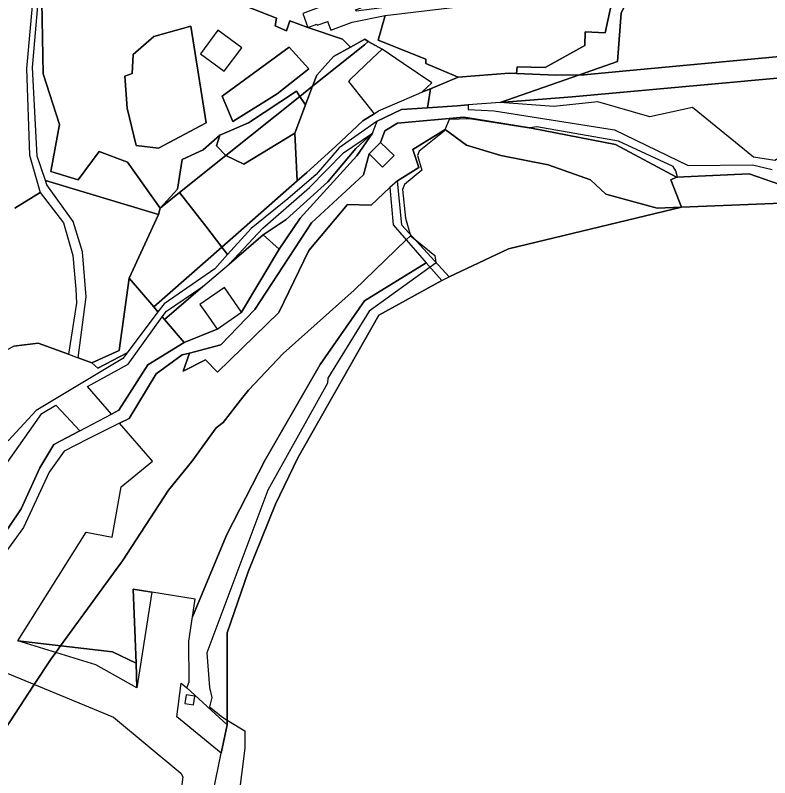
# Model space of a CAD drawing. Extents: x -477304 to -465429, y -1159113 to -1149210.
# Drawn here: x -473107 to -472848.5, y -1152249.3 to -1151988 of the extents above; entities that cross this region are included whole.
import ezdxf

# ---------------------------------------------------------------- set-up
doc = ezdxf.new("R2010")
doc.units = 0
for name, color, linetype in [('BPEJ_s', 7, 'Continuous'), ('orna_s', 7, 'Continuous'), ('PUPFL_s', 7, 'Continuous'), ('trav_porost_s', 7, 'Continuous'), ('voda_s', 7, 'Continuous'), ('zahrada_s', 7, 'Continuous')]:
    doc.layers.add(name, color=color, linetype=linetype)

msp = doc.modelspace()

# ---------------------------------------------------------------- linework, layer by layer
at = {"layer": 'BPEJ_s'}
for points in [[(-472844.43, -1152052.44), (-472878.73, -1152053.84), (-472882.33, -1152044.4), (-472880.45, -1152043.54), (-472880.02, -1152043.52), (-472880.66, -1152041.37), (-472881.51, -1152039.88), (-472900.24, -1152031.16), (-472928.32, -1152026.26), (-472930.51, -1152026.63), (-472930.87, -1152026.69), (-472951.3, -1152023.5), (-472958.32, -1152023.71), (-472959.84, -1152027.32), (-472959.94, -1152027.54), (-472960.03, -1152027.75), (-472968.54, -1152034.56), (-472969.18, -1152036.05), (-472967.69, -1152041.16), (-472973.64, -1152046.05), (-472974.28, -1152047.75), (-472973.22, -1152057.54), (-472971.67, -1152063.12), (-472971.54, -1152063.59), (-472970.36, -1152064.54), (-472969.93, -1152064.89), (-472963.22, -1152070.31), (-472962.82, -1152072.73), (-472962.8, -1152072.8), (-472962.79, -1152072.86), (-472964.84, -1152074.34), (-472985.77, -1152089.46), (-472999.82, -1152112.44), (-473000.03, -1152114.14), (-473020.46, -1152150.74), (-473041.31, -1152206.49), (-473040.46, -1152218.4), (-473039.61, -1152221.81), (-473040.46, -1152225), (-473035.99, -1152228.62), (-473034.41, -1152229.58), (-473028.33, -1152233.3), (-473028.33, -1152239.25), (-473031.73, -1152266.28)], [(-472844.43, -1152052.44), (-472878.73, -1152053.84), (-472882.33, -1152044.4), (-472880.45, -1152043.54), (-472880.02, -1152043.52), (-472880.66, -1152041.37), (-472881.51, -1152039.88), (-472900.24, -1152031.16), (-472928.32, -1152026.26), (-472930.51, -1152026.63), (-472930.87, -1152026.69), (-472951.3, -1152023.5), (-472958.32, -1152023.71), (-472959.84, -1152027.32), (-472959.94, -1152027.54), (-472960.03, -1152027.75), (-472968.54, -1152034.56), (-472969.18, -1152036.05), (-472967.69, -1152041.16), (-472973.64, -1152046.05), (-472974.28, -1152047.75), (-472973.22, -1152057.54), (-472971.67, -1152063.12), (-472971.54, -1152063.59)], [(-473115.57, -1152240.32), (-473100.46, -1152217.35), (-473094.72, -1152208.61), (-473093.09, -1152206.38), (-473091.43, -1152204.1), (-473070.25, -1152174.99), (-473054.5, -1152150.74), (-473046.42, -1152140.95), (-473038.12, -1152129.46), (-473035.78, -1152127.54), (-473028.95, -1152118.89), (-473027.05, -1152116.48), (-473015.14, -1152103.93), (-472990.88, -1152082.22), (-472973, -1152064.99), (-472971.54, -1152063.59), (-472970.36, -1152064.54), (-472969.93, -1152064.89), (-472963.22, -1152070.31), (-472962.82, -1152072.73), (-472962.8, -1152072.8), (-472962.79, -1152072.86), (-472964.84, -1152074.34), (-472985.77, -1152089.46), (-472999.82, -1152112.44), (-473000.03, -1152114.14), (-473020.46, -1152150.74), (-473041.31, -1152206.49), (-473040.46, -1152218.4), (-473039.61, -1152221.81), (-473040.46, -1152225), (-473035.99, -1152228.62), (-473034.41, -1152229.58), (-473028.33, -1152233.3), (-473028.33, -1152239.25), (-473031.73, -1152266.28)], [(-472971.54, -1152063.59), (-472973, -1152064.99), (-472990.88, -1152082.22), (-473015.14, -1152103.93), (-473027.05, -1152116.48), (-473028.95, -1152118.89), (-473035.78, -1152127.54), (-473038.12, -1152129.46), (-473046.42, -1152140.95), (-473054.5, -1152150.74), (-473070.25, -1152174.99), (-473091.43, -1152204.1), (-473093.09, -1152206.38), (-473094.72, -1152208.61), (-473100.46, -1152217.35), (-473115.57, -1152240.32)]]:
    msp.add_lwpolyline(points, dxfattribs=at)
at = {"layer": 'orna_s'}
for points in [[(-473005.14, -1152012.38), (-472987.31, -1151998.14), (-472986.01, -1151997), (-472981.27, -1151999.66), (-472984.63, -1152002.87), (-472992.19, -1152010.09), (-472992.83, -1152010.7), (-472987, -1152018.01), (-472984, -1152021.77), (-472987.93, -1152024.24), (-472997.3, -1152033.03), (-473007.1, -1152041.88), (-473010.35, -1152044.74), (-473011.23, -1152028.43), (-473007.54, -1152018.7)], [(-472976.97, -1152018.42), (-472969.47, -1152015.15), (-472967.68, -1152014.41), (-472964.7, -1152013.19), (-472965.74, -1152019.72), (-472974.59, -1152020.32), (-472982.95, -1152024.3), (-472996, -1152033.44), (-473003.82, -1152042.58), (-473013.61, -1152050.98), (-473026.1, -1152061.14), (-473034.2, -1152070.07), (-473036.18, -1152067.47), (-473010.35, -1152044.74), (-473007.1, -1152041.88), (-472997.3, -1152033.03), (-472987.93, -1152024.24), (-472984, -1152021.77), (-472982.49, -1152020.82)], [(-473007.54, -1152018.7), (-473009.45, -1152015.82), (-473005.14, -1152012.38)], [(-473011.23, -1152028.43), (-473028.65, -1152039.07), (-473034.78, -1152036.07), (-473009.45, -1152015.82), (-473007.54, -1152018.7)], [(-473010.35, -1152044.74), (-473036.18, -1152067.47), (-473041.67, -1152060.36), (-473050.64, -1152048.74), (-473034.78, -1152036.07), (-473028.65, -1152039.07), (-473011.23, -1152028.43)], [(-473067.91, -1152078.09), (-473057.88, -1152056.33), (-473057.3, -1152054.09), (-473056.59, -1152053.52), (-473050.64, -1152048.74), (-473041.67, -1152060.36), (-473036.18, -1152067.47), (-473059.52, -1152088.01)], [(-473059.52, -1152088.01), (-473036.18, -1152067.47), (-473034.2, -1152070.07), (-473038.61, -1152074.94), (-473055.98, -1152086.91), (-473058.07, -1152089.69)]]:
    msp.add_lwpolyline(points, close=True, dxfattribs=at)
at = {"layer": 'PUPFL_s'}
for points in [[(-472968.71, -1152040.24), (-472975.95, -1152044.79), (-472978.58, -1152047.03), (-472985.02, -1152053.11), (-472993.16, -1152052.89), (-473006.4, -1152068.61), (-473016.62, -1152089.91), (-473037.64, -1152110.3), (-473041.8, -1152106.14), (-473049.41, -1152110.04), (-473047.3, -1152103.79), (-473036.49, -1152101.02), (-473024.92, -1152088.84), (-473005.42, -1152059.17), (-472987.71, -1152042.76), (-472985.7, -1152035.57), (-472981.11, -1152040.08), (-472977.19, -1152036.09), (-472981.78, -1152031.58), (-472980.3, -1152027.61), (-472976.06, -1152025.05), (-472953.27, -1152022.91), (-472930.12, -1152026.69), (-472901.33, -1152032.35), (-472880.45, -1152043.54), (-472882.33, -1152044.4), (-472878.73, -1152053.84), (-472887.05, -1152054.09), (-472904.63, -1152049.31), (-472909.91, -1152044.41), (-472924.4, -1152039.32), (-472940.59, -1152036.05), (-472952.36, -1152032.5), (-472959.64, -1152027.19), (-472970.78, -1152034.08)], [(-472909.91, -1152044.41), (-472904.63, -1152049.31), (-472887.05, -1152054.09), (-472878.73, -1152053.84), (-472937.94, -1152068.1), (-472958.26, -1152077.68), (-472974.57, -1152059.97), (-472975.95, -1152044.79), (-472968.71, -1152040.24), (-472970.78, -1152034.08), (-472959.64, -1152027.19), (-472952.36, -1152032.5), (-472940.59, -1152036.05), (-472924.4, -1152039.32)], [(-473034.37, -1152199.73), (-473034.41, -1152231.26), (-473048.19, -1152218.51), (-473047.37, -1152216.42), (-473047.54, -1152202.49), (-473046.24, -1152194.19), (-473034.5, -1152165.93), (-473021.49, -1152140.6), (-473002.54, -1152107.76), (-472987.28, -1152085.88), (-472966.13, -1152072.86), (-472960.86, -1152078.9), (-472982.44, -1152090.82), (-473010.18, -1152139.7), (-473017.8, -1152155.53), (-473027.19, -1152178.76)]]:
    msp.add_lwpolyline(points, close=True, dxfattribs=at)
msp.add_lwpolyline([(-473040.88, -1152262.57), (-473036.41, -1152240.93), (-473034.41, -1152231.26), (-473034.37, -1152199.73), (-473027.19, -1152178.76), (-473017.8, -1152155.53), (-473010.18, -1152139.7), (-472982.44, -1152090.82), (-472960.86, -1152078.9), (-472958.26, -1152077.68), (-472937.94, -1152068.1), (-472878.73, -1152053.84), (-472844.43, -1152052.44), (-472832.17, -1152063.06), (-472790.4, -1152088.88), (-472794.24, -1152107.97), (-472797.55, -1152136.03), (-472789.15, -1152183.09), (-472749.9, -1152257.76)], dxfattribs=at)
at = {"layer": 'trav_porost_s'}
for points in [[(-472716.7, -1151990.2), (-472901.27, -1152007.43), (-472912.03, -1152008.42), (-472913.65, -1152008.44), (-472900.59, -1152003.9), (-472899.36, -1151987.26), (-472875.12, -1151935.17), (-472866.14, -1151888.87), (-472849.31, -1151826.77), (-472841.3, -1151826.14)], [(-473115.83, -1151835.95), (-473104.63, -1151849.9), (-473097.33, -1151865.29), (-473093.51, -1151885.91), (-473091.96, -1151900.87), (-473093.47, -1151917.74), (-473092.41, -1151933.85), (-473100.39, -1151975.73), (-473103.08, -1152006.22), (-473102.06, -1152036.02), (-473098.48, -1152048.76), (-473107.15, -1152054.12)], [(-473027.95, -1151984.96), (-473017.41, -1151989.03), (-473017.97, -1151991.61), (-473014.05, -1151993.4), (-473012.86, -1151989.96), (-473006.75, -1151992.23), (-472994.88, -1151996.19), (-472992.16, -1151998.92), (-472997.99, -1152002.19), (-473003.67, -1152008.52), (-473005.14, -1152012.38), (-473009.45, -1152015.82), (-473010.65, -1152014.01), (-473027.09, -1152024.84), (-473036.87, -1152029.15), (-473042.62, -1152034.18), (-473049.73, -1152037.5), (-473051.36, -1152047.62), (-473057.3, -1152054.09), (-473068.51, -1152038.39), (-473078.19, -1152034.75), (-473085.46, -1152044.39), (-473094.78, -1152041.59), (-473091.76, -1152025.44), (-473097.37, -1152008.05), (-473097.92, -1151983.37)], [(-472796.94, -1152005.09), (-472916.16, -1152016), (-472940.79, -1152017.89), (-472913.65, -1152008.44), (-472912.03, -1152008.42), (-472901.27, -1152007.43), (-472716.7, -1151990.2)], [(-473107.15, -1152054.12), (-473098.48, -1152048.76), (-473090.49, -1152059.17), (-473087.27, -1152070.32), (-473086.24, -1152081.86), (-473086.01, -1152086.73), (-473088.71, -1152104.22), (-473099.14, -1152100.37), (-473107.47, -1152101.38)]]:
    msp.add_lwpolyline(points, dxfattribs=at)
for points in [[(-472901.57, -1151978.66), (-472900.79, -1151975.6), (-472893.61, -1151958.55), (-472895.86, -1151946.78), (-472884.03, -1151935.63), (-472874.96, -1151912.36), (-472866.14, -1151888.87), (-472875.12, -1151935.17), (-472899.36, -1151987.26), (-472900.59, -1152003.9), (-472913.65, -1152008.44), (-472921.61, -1152008.56), (-472935.21, -1152007.98), (-472934.97, -1152005.72), (-472925.43, -1152005.89), (-472911.86, -1151998.37), (-472911.72, -1151993.74), (-472904.84, -1151994.08)], [(-473017.97, -1151991.61), (-473017.41, -1151989.03), (-473027.95, -1151984.96), (-473027.69, -1151984), (-473035.31, -1151981.54), (-473033.68, -1151975.77), (-473036.8, -1151974.72), (-473033.35, -1151965.89), (-473015.11, -1151965.91), (-473006.65, -1151966.01), (-472990.27, -1151965.76), (-472988.17, -1151962.11), (-472952.83, -1151957.8), (-472949.59, -1151981.28), (-472990.19, -1151986.67), (-472990.41, -1151986.16), (-472988.46, -1151985.47), (-472990.05, -1151981), (-472992.02, -1151981.73), (-472992.18, -1151981.23), (-473008.45, -1151987.45), (-473006.75, -1151992.23), (-473012.86, -1151989.96), (-473014.05, -1151993.4)], [(-472911.72, -1151993.74), (-472911.86, -1151998.37), (-472925.43, -1152005.89), (-472934.97, -1152005.72), (-472935.21, -1152007.98), (-472937.79, -1152007.87), (-472955.18, -1152009.29), (-472966.35, -1152004.6), (-472966.32, -1152003.06), (-472982.62, -1151996.56), (-472980.26, -1151988.1), (-472901.57, -1151978.66), (-472904.84, -1151994.08)], [(-472994.88, -1151996.19), (-473006.75, -1151992.23), (-473003.65, -1151991.13), (-473003.5, -1151991.47), (-472999.91, -1151990.17), (-472999.86, -1151990.35), (-472998.86, -1151993.15), (-472991.57, -1151990.37), (-472980.26, -1151988.1), (-472982.62, -1151996.56), (-472966.32, -1152003.06), (-472966.35, -1152004.6), (-472955.18, -1152009.29), (-472964.7, -1152013.19), (-472967.68, -1152014.41), (-472964.29, -1152011.18), (-472974.12, -1152004.51), (-472981.27, -1151999.66), (-472986.01, -1151997), (-472987.19, -1151996.22), (-472992.16, -1151998.92)], [(-473069.46, -1152008.85), (-473066.88, -1152007.95), (-473066.58, -1152001.43), (-473059.46, -1151995.31), (-473046.82, -1151991.76), (-473041.51, -1152024.87), (-473057.87, -1152033.54), (-473065.49, -1152032.63), (-473068.68, -1152019.87)], [(-473057.87, -1152033.54), (-473041.51, -1152024.87), (-473046.82, -1151991.76), (-473059.46, -1151995.31), (-473066.58, -1152001.43), (-473066.88, -1152007.95), (-473069.46, -1152008.85), (-473068.68, -1152019.87), (-473065.49, -1152032.63)], [(-473029.36, -1151999.14), (-473037.53, -1151993.12), (-473043.49, -1152001.2), (-473035.39, -1152007.16)], [(-472997.99, -1152002.19), (-472992.16, -1151998.92), (-472987.19, -1151996.22), (-472986.01, -1151997), (-472987.31, -1151998.14), (-473005.14, -1152012.38), (-473003.67, -1152008.52)], [(-473013.18, -1151998.92), (-473006.36, -1152006.41), (-473017.29, -1152014.94), (-473032.41, -1152024.43), (-473036.13, -1152015.72)], [(-473032.41, -1152024.43), (-473017.29, -1152014.94), (-473006.36, -1152006.41), (-473013.18, -1151998.92), (-473036.13, -1152015.72)], [(-472807.51, -1152012.17), (-472832.36, -1152029.45), (-472846.69, -1152037.82), (-472854, -1152036.62), (-472874.99, -1152019.64), (-472889.5, -1152022.83), (-472907.35, -1152017.68), (-472922.48, -1152019.31), (-472940.79, -1152017.89), (-472916.16, -1152016), (-472796.94, -1152005.09)], [(-472951.83, -1152018.73), (-472955.57, -1152019.02), (-472965.74, -1152019.72), (-472964.7, -1152013.19), (-472955.18, -1152009.29), (-472937.79, -1152007.87), (-472935.21, -1152007.98), (-472921.61, -1152008.56), (-472913.65, -1152008.44), (-472940.79, -1152017.89)], [(-473034.78, -1152036.07), (-473037.98, -1152032.81), (-473036.87, -1152029.15), (-473027.09, -1152024.84), (-473010.65, -1152014.01), (-473009.45, -1152015.82)], [(-473037.98, -1152032.81), (-473034.78, -1152036.07), (-473050.64, -1152048.74), (-473056.59, -1152053.52), (-473057.3, -1152054.09), (-473051.36, -1152047.62), (-473049.73, -1152037.5), (-473042.62, -1152034.18), (-473036.87, -1152029.15)], [(-472984.57, -1152028.47), (-472990.28, -1152033.7), (-472999.86, -1152045.15), (-473014.2, -1152058.04), (-473022.01, -1152063.28), (-473033.68, -1152073.29), (-473022.09, -1152061.03), (-473006.14, -1152047.05), (-472994.51, -1152035.12)], [(-473009.33, -1152057.53), (-473016.58, -1152068.22), (-473022.01, -1152063.28), (-473014.2, -1152058.04), (-472999.86, -1152045.15), (-472990.28, -1152033.7), (-472984.57, -1152028.47), (-472989.96, -1152036.24)], [(-472822.74, -1152036.81), (-472807.72, -1152040.12), (-472791.68, -1152041.2), (-472790.4, -1152088.88), (-472832.17, -1152063.06), (-472844.43, -1152052.44), (-472878.73, -1152053.84), (-472882.33, -1152044.4), (-472880.45, -1152043.54), (-472855.55, -1152042.34), (-472842.34, -1152046.92)], [(-473096.61, -1152044.64), (-473057.88, -1152056.33), (-473067.91, -1152078.09), (-473071.34, -1152102.91), (-473080.71, -1152107.18), (-473085.47, -1152105.42), (-473082.72, -1152084.48), (-473083.9, -1152069.06), (-473087.12, -1152058.68), (-473096.12, -1152046.11)], [(-473070.66, -1152149.66), (-473059.94, -1152140.82), (-473071.27, -1152127.83), (-473067.91, -1152126.18), (-473058.71, -1152110.87), (-473049.81, -1152104.41), (-473047.3, -1152103.79), (-473049.41, -1152110.04), (-473041.8, -1152106.14), (-473037.64, -1152110.3), (-473016.62, -1152089.91), (-473006.4, -1152068.61), (-472993.16, -1152052.89), (-472985.02, -1152053.11), (-472978.58, -1152047.03), (-472977.45, -1152059.9), (-472966.13, -1152072.86), (-472987.28, -1152085.88), (-473002.54, -1152107.76), (-473021.49, -1152140.6), (-473034.5, -1152165.93), (-473046.24, -1152194.19), (-473045.29, -1152188.16), (-473060.12, -1152185.69), (-473066.52, -1152184.77), (-473065.6, -1152210.06), (-473073.63, -1152206.15), (-473106.05, -1152202.42), (-473082.72, -1152165.21), (-473073.78, -1152166.84)], [(-473058.07, -1152089.69), (-473068.6, -1152103.7), (-473078.72, -1152108.98), (-473080.71, -1152107.18), (-473071.34, -1152102.91), (-473067.91, -1152078.09), (-473059.52, -1152088.01)], [(-473049.09, -1152100.13), (-473061.52, -1152107.85), (-473071.45, -1152123.35), (-473074.01, -1152124.7), (-473082.22, -1152115.31), (-473068.3, -1152107.56), (-473056.6, -1152091.4), (-473055.83, -1152092.3)], [(-473118.95, -1152120.14), (-473125.61, -1152110.89), (-473107.47, -1152101.38), (-473099.14, -1152100.37), (-473088.71, -1152104.22), (-473085.47, -1152105.42), (-473080.71, -1152107.18), (-473078.72, -1152108.98), (-473068.6, -1152103.7), (-473070.06, -1152105.64), (-473099.78, -1152123.48), (-473109.42, -1152133.88)], [(-473093.02, -1152121.65), (-473091.12, -1152123.69), (-473084.86, -1152130.44), (-473093.72, -1152135.12), (-473098.52, -1152143.1), (-473104.93, -1152157.23), (-473121.32, -1152181.31), (-473124.64, -1152179.18), (-473118.41, -1152171.03), (-473117.29, -1152171.88), (-473112.45, -1152165.55), (-473123.73, -1152156.92), (-473110.14, -1152141.91), (-473097.82, -1152124.52)], [(-473065.29, -1152218.57), (-473065.6, -1152210.06), (-473066.52, -1152184.77), (-473060.12, -1152185.69)], [(-473079.33, -1152210.59), (-473106.05, -1152202.42), (-473073.63, -1152206.15), (-473065.6, -1152210.06), (-473065.29, -1152218.57)], [(-473053.1, -1152276.08), (-473043.93, -1152279.52), (-473051.55, -1152321.94), (-473077.39, -1152344.62), (-473088.75, -1152360.89), (-473182.1, -1152302.69), (-473184.18, -1152301.4), (-473173.99, -1152281.78), (-473171.05, -1152279.45), (-473178.4, -1152261.96), (-473159.76, -1152238.29), (-473146.32, -1152229.05), (-473142.59, -1152232.65), (-473139.5, -1152230.29), (-473135.26, -1152233.64), (-473127.52, -1152224.95), (-473129.97, -1152221.87), (-473124.57, -1152216.76), (-473112.79, -1152215.65), (-473110.28, -1152213.27), (-473073.3, -1152228.62), (-473050.28, -1152247.75), (-473049.61, -1152249.01)], [(-473051.6, -1152228.45), (-473050.13, -1152216.93), (-473048.19, -1152218.51), (-473034.41, -1152231.26), (-473036.41, -1152240.93)], [(-473045.46, -1152221.39), (-473048.42, -1152220.92), (-473048.89, -1152223.88), (-473045.93, -1152224.35)]]:
    msp.add_lwpolyline(points, close=True, dxfattribs=at)
at = {"layer": 'voda_s'}
msp.add_lwpolyline([(-473088.69, -1151898.86), (-473088.09, -1151901.57), (-473088.39, -1151940.59), (-473097.92, -1151983.37), (-473097.37, -1152008.05), (-473091.76, -1152025.44), (-473094.78, -1152041.59), (-473085.46, -1152044.39), (-473078.19, -1152034.75), (-473068.51, -1152038.39), (-473057.3, -1152054.09), (-473057.88, -1152056.33), (-473096.61, -1152044.64), (-473099.42, -1152036.28), (-473101.11, -1152005.92), (-473098.29, -1151974.21), (-473090.16, -1151931.47), (-473091.09, -1151916.42), (-473089.59, -1151900.89), (-473091.84, -1151886.31), (-473080.13, -1151884.73)], close=True, dxfattribs=at)
for points in [[(-473121.32, -1152181.31), (-473104.93, -1152157.23), (-473098.52, -1152143.1), (-473093.72, -1152135.12), (-473084.86, -1152130.44), (-473074.01, -1152124.7), (-473071.45, -1152123.35), (-473061.52, -1152107.85), (-473049.09, -1152100.13), (-473037.81, -1152095.63), (-473029.44, -1152089.8), (-473016.58, -1152068.22), (-473009.33, -1152057.53), (-472989.96, -1152036.24), (-472984.57, -1152028.47), (-472982.95, -1152024.3), (-472974.59, -1152020.32), (-472965.74, -1152019.72), (-472955.57, -1152019.02), (-472951.83, -1152018.73), (-472951.85, -1152020.32), (-472942.94, -1152020.81), (-472901.65, -1152027.25), (-472876.42, -1152039.57), (-472854.36, -1152039.34), (-472847.63, -1152040.86)], [(-472842.34, -1152046.92), (-472855.55, -1152042.34), (-472880.45, -1152043.54), (-472901.33, -1152032.35), (-472930.12, -1152026.69), (-472953.27, -1152022.91), (-472976.06, -1152025.05), (-472980.3, -1152027.61), (-472981.78, -1152031.58), (-472985.7, -1152035.57), (-472987.71, -1152042.76), (-473005.42, -1152059.17), (-473024.92, -1152088.84), (-473036.49, -1152101.02), (-473047.3, -1152103.79), (-473049.81, -1152104.41), (-473058.71, -1152110.87), (-473067.91, -1152126.18), (-473071.27, -1152127.83), (-473082.17, -1152133.33), (-473090.26, -1152137.41), (-473095.33, -1152144.58), (-473104.18, -1152163.6), (-473121.74, -1152187.69)]]:
    msp.add_lwpolyline(points, dxfattribs=at)
at = {"layer": 'zahrada_s'}
for points in [[(-473037.81, -1152095.63), (-473049.09, -1152100.13), (-473055.83, -1152092.3), (-473042.71, -1152081.04), (-473033.68, -1152073.29), (-473022.01, -1152063.28), (-473016.58, -1152068.22), (-473029.44, -1152089.8), (-473030.75, -1152087.92), (-473035.32, -1152081.35), (-473043.69, -1152087.17), (-473040.89, -1152091.19)], [(-473056.6, -1152091.4), (-473055.19, -1152089.46), (-473042.71, -1152081.04), (-473055.83, -1152092.3)]]:
    msp.add_lwpolyline(points, close=True, dxfattribs=at)

doc.saveas('drawing.dxf')
